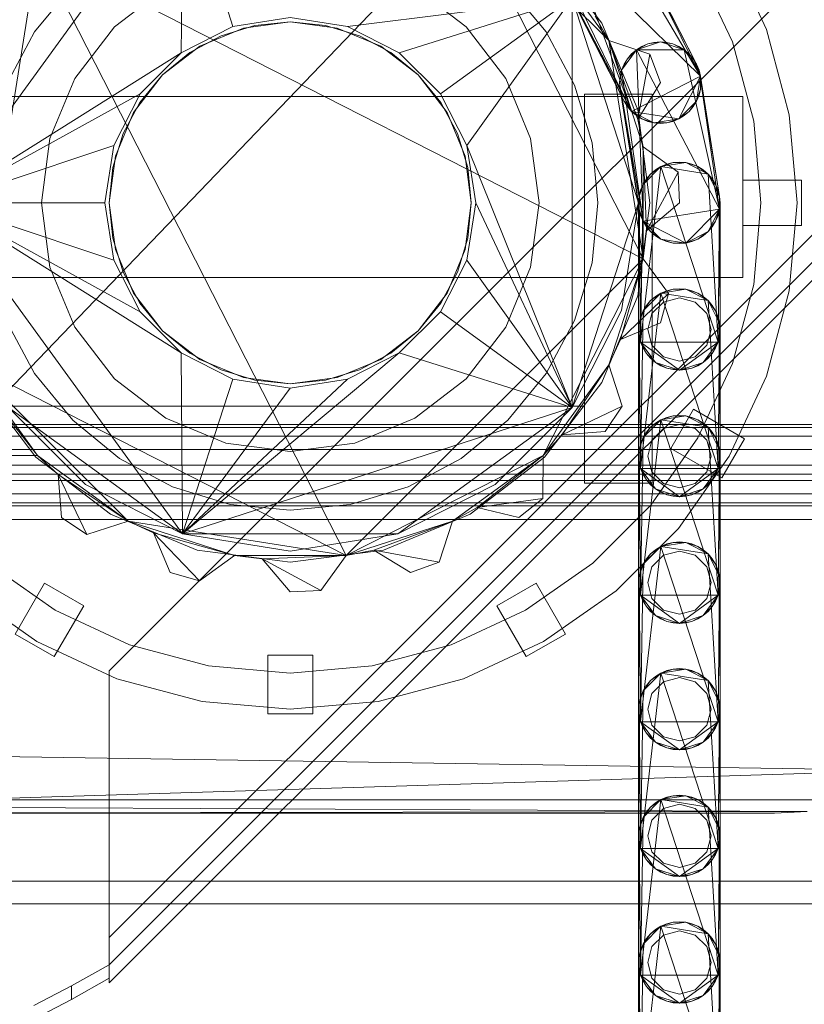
# Model space of a CAD drawing. Header units: millimetres. Extents: x -3490 to 61924, y -72580 to 6847.
# Tile 1029 of 1056: x 59951 to 60125, y 1469 to 1687. Entities that reach past the tile are written whole.
import ezdxf

# ---------------------------------------------------------------- set-up
doc = ezdxf.new("R2010")
doc.units = ezdxf.units.MM
doc.layers.add('lateral_secador', color=7, linetype='Continuous', lineweight=0)

msp = doc.modelspace()

# ---------------------------------------------------------------- linework, layer by layer
at = {"layer": 'lateral_secador'}
for p, q in [((59872.214, 1525.18), (60118.134, 1781.5)), ((59971.134, 1543), (60211.134, 1783)), ((60211.134, 1724), (59971.134, 1484)), ((59934.134, 1646.5), (59987.339, 1719.731)), ((59987.034, 1679.67), (59987.339, 1719.731)), ((59998.464, 1685.493), (59987.339, 1719.731)), ((60211.134, 1718), (59971.134, 1478)), ((60046.999, 1716.89), (60081.523, 1682.365)), ((60046.999, 1716.89), (60089.161, 1634.142)), ((60211.134, 1714), (59971.134, 1474)), ((60083.491, 1705.609), (60101.814, 1674.483)), ((59940.745, 1610.635), (59955.273, 1702.361)), ((59955.273, 1702.361), (60089.161, 1634.142)), ((60023.491, 1568.473), (59955.273, 1702.361)), ((60066.995, 1702.361), (60081.523, 1682.365)), ((60079.983, 1686.25), (60067.349, 1702.715)), ((60086.562, 1666.712), (60073.429, 1702.34)), ((60073.429, 1702.34), (60101.814, 1674.483)), ((60087.991, 1702.34), (60100.944, 1677.161)), ((60087.991, 1702.34), (60101.814, 1674.483)), ((60100.944, 1677.161), (60088.728, 1701.135)), ((60116.379, 1684.806), (60108.129, 1702.5)), ((60108.862, 1682.07), (60101.201, 1698.5)), ((60086.562, 1666.712), (60071.71, 1697.05)), ((59963.051, 1694.583), (59954.594, 1684.279)), ((59983.634, 1694.131), (59972.243, 1685.391)), ((60050.025, 1685.391), (60038.634, 1694.131)), ((60067.674, 1684.279), (60059.217, 1694.583)), ((60084.905, 1668.99), (60072.15, 1694.268)), ((60086.562, 1666.712), (60072.15, 1694.268)), ((60072.691, 1692.964), (60084.905, 1668.99)), ((60023.804, 1685.493), (60073.429, 1691.76)), ((60035.233, 1679.67), (60073.429, 1691.76)), ((60044.304, 1670.599), (60073.429, 1691.76)), ((60050.128, 1659.17), (60073.429, 1691.76)), ((60073.429, 1691.76), (60088.134, 1646.5)), ((60084.364, 1670.294), (60073.429, 1691.76)), ((60073.429, 1691.76), (60073.429, 1601.24)), ((60081.523, 1682.365), (60078.493, 1687.777)), ((59972.243, 1685.391), (59963.502, 1674)), ((59987.034, 1679.67), (59998.464, 1685.493)), ((60003.33, 1685.731), (59995.827, 1683.455)), ((59998.464, 1685.493), (60011.134, 1687.5)), ((60011.134, 1686.5), (60000.781, 1685.137)), ((60011.134, 1686.5), (60003.33, 1685.731)), ((60011.134, 1687.5), (60023.804, 1685.493)), ((60018.937, 1685.731), (60011.134, 1686.5)), ((60021.487, 1685.137), (60011.134, 1686.5)), ((60026.441, 1683.455), (60018.937, 1685.731)), ((60023.804, 1685.493), (60035.233, 1679.67)), ((60058.765, 1674), (60050.025, 1685.391)), ((60087.925, 1667.076), (60079.983, 1686.25)), ((59954.594, 1684.279), (59948.31, 1672.522)), ((59995.827, 1683.455), (59988.911, 1679.759)), ((60000.781, 1685.137), (59991.134, 1681.141)), ((60031.134, 1681.141), (60021.487, 1685.137)), ((60033.357, 1679.759), (60026.441, 1683.455)), ((60073.958, 1672.522), (60067.674, 1684.279)), ((60121.432, 1665.949), (60116.379, 1684.806)), ((59991.134, 1681.141), (59982.85, 1674.784)), ((60039.418, 1674.784), (60031.134, 1681.141)), ((60081.523, 1682.365), (60087.95, 1664.942)), ((60090.587, 1679.411), (60081.523, 1682.365)), ((60081.523, 1682.365), (60089.161, 1658.858)), ((60081.523, 1682.365), (60089.161, 1634.142)), ((60087.634, 1680.357), (60092.925, 1682.075)), ((60087.634, 1680.357), (60090.144, 1681.635)), ((60088.839, 1681.094), (60087.634, 1680.357)), ((60090.144, 1681.635), (60088.839, 1681.094)), ((60090.144, 1681.635), (60092.925, 1682.075)), ((60091.517, 1681.965), (60090.144, 1681.635)), ((60092.925, 1682.075), (60091.517, 1681.965)), ((60092.925, 1682.075), (60095.706, 1681.635)), ((60094.333, 1681.965), (60092.925, 1682.075)), ((60092.925, 1682.075), (60098.214, 1680.357)), ((60095.706, 1681.635), (60094.333, 1681.965)), ((60095.706, 1681.635), (60098.214, 1680.357)), ((60097.011, 1681.094), (60095.706, 1681.635)), ((60098.214, 1680.357), (60097.011, 1681.094)), ((60113.554, 1664.559), (60108.862, 1682.07)), ((59987.034, 1679.67), (59934.134, 1646.5)), ((59977.964, 1670.599), (59987.034, 1679.67)), ((59988.911, 1679.759), (59982.85, 1674.784)), ((60039.418, 1674.784), (60033.357, 1679.759)), ((60035.233, 1679.67), (60044.304, 1670.599)), ((60084.364, 1675.857), (60087.634, 1680.357)), ((60085.644, 1678.365), (60087.634, 1680.357)), ((60086.562, 1679.439), (60085.644, 1678.365)), ((60087.634, 1680.357), (60086.562, 1679.439)), ((60087.634, 1680.357), (60098.214, 1680.357)), ((60089.114, 1642.414), (60087.634, 1680.357)), ((60087.634, 1680.357), (60106.023, 1645.092)), ((60090.587, 1679.411), (60087.95, 1664.942)), ((60092.925, 1673.075), (60090.587, 1679.411)), ((60098.214, 1680.357), (60100.206, 1678.365)), ((60099.288, 1679.439), (60098.214, 1680.357)), ((60098.214, 1680.357), (60101.483, 1675.857)), ((60098.214, 1680.357), (60106.023, 1645.092)), ((60100.206, 1678.365), (60099.288, 1679.439)), ((60084.364, 1675.857), (60085.644, 1678.365)), ((60084.905, 1677.161), (60084.364, 1675.857)), ((60085.644, 1678.365), (60084.905, 1677.161)), ((60100.206, 1678.365), (60101.483, 1675.857)), ((60100.944, 1677.161), (60100.206, 1678.365)), ((60101.483, 1675.857), (60100.944, 1677.161)), ((60100.944, 1677.161), (60101.814, 1674.483)), ((59982.85, 1674.784), (59976.493, 1666.5)), ((59982.85, 1674.784), (59977.875, 1668.723)), ((60044.393, 1668.723), (60039.418, 1674.784)), ((60045.775, 1666.5), (60039.418, 1674.784)), ((60083.925, 1673.075), (60084.364, 1675.857)), ((60084.364, 1675.857), (60084.036, 1674.483)), ((60089.114, 1642.414), (60084.364, 1675.857)), ((60101.483, 1675.857), (60106.023, 1647.908)), ((60101.814, 1674.483), (60101.483, 1675.857)), ((60101.483, 1675.857), (60106.023, 1645.092)), ((59963.502, 1674), (59958.008, 1660.735)), ((60064.26, 1660.735), (60058.765, 1674)), ((60077.827, 1659.766), (60073.958, 1672.522)), ((60084.036, 1674.483), (60083.925, 1673.075)), ((60088.245, 1645.092), (60083.925, 1673.075)), ((60083.925, 1673.075), (60084.036, 1671.668)), ((60089.114, 1642.414), (60083.925, 1673.075)), ((60101.814, 1674.483), (60086.562, 1666.712)), ((60087.95, 1664.942), (60092.925, 1673.075)), ((60101.814, 1674.483), (60097.011, 1665.056)), ((60101.814, 1674.483), (60100.944, 1668.99)), ((60106.023, 1647.908), (60101.814, 1674.483)), ((60101.814, 1674.483), (60101.814, 1671.668)), ((60101.925, 1673.075), (60101.814, 1674.483)), ((60101.814, 1671.668), (60101.925, 1673.075)), ((59977.964, 1670.599), (59934.134, 1646.5)), ((59972.14, 1659.17), (59977.964, 1670.599)), ((60044.304, 1670.599), (60050.128, 1659.17)), ((60076.134, 1670.5), (60091.134, 1670.5)), ((60076.134, 1670.5), (60076.134, 1584.5)), ((60084.036, 1671.668), (60088.245, 1645.092)), ((60088.134, 1646.5), (60084.364, 1670.294)), ((60091.134, 1584.5), (60091.134, 1670.5)), ((60101.814, 1671.668), (60100.944, 1668.99)), ((60100.944, 1668.99), (60101.483, 1670.294)), ((60101.483, 1670.294), (60101.814, 1671.668)), ((40811.134, 1670), (60111.134, 1670)), ((59977.875, 1668.723), (59974.179, 1661.807)), ((60048.089, 1661.807), (60044.393, 1668.723)), ((60086.562, 1666.712), (60084.905, 1668.99)), ((60084.905, 1668.99), (60085.644, 1667.785)), ((60100.944, 1668.99), (60097.011, 1665.056)), ((60100.944, 1668.99), (60099.288, 1666.712)), ((60100.206, 1667.785), (60100.944, 1668.99)), ((60111.134, 1630), (60111.134, 1670)), ((59976.493, 1666.5), (59972.497, 1656.853)), ((60049.771, 1656.853), (60045.775, 1666.5)), ((60085.644, 1667.785), (60086.562, 1666.712)), ((60088.839, 1665.056), (60086.562, 1666.712)), ((60086.562, 1666.712), (60087.634, 1665.794)), ((60091.517, 1664.186), (60086.562, 1666.712)), ((60097.011, 1665.056), (60086.562, 1666.712)), ((60087.634, 1665.794), (60088.839, 1665.056)), ((60090.634, 1646.5), (60087.925, 1667.076)), ((60099.288, 1666.712), (60097.011, 1665.056)), ((60097.011, 1665.056), (60098.214, 1665.794)), ((60098.214, 1665.794), (60099.288, 1666.712)), ((60099.288, 1666.712), (60100.206, 1667.785)), ((60123.134, 1646.5), (60121.432, 1665.949)), ((60089.161, 1658.858), (60087.95, 1664.942)), ((60091.517, 1664.186), (60088.839, 1665.056)), ((60088.839, 1665.056), (60090.144, 1664.516)), ((60090.144, 1664.516), (60091.517, 1664.186)), ((60097.011, 1665.056), (60091.517, 1664.186)), ((60094.333, 1664.186), (60091.517, 1664.186)), ((60091.517, 1664.186), (60092.925, 1664.075)), ((60092.925, 1664.075), (60094.333, 1664.186)), ((60097.011, 1665.056), (60094.333, 1664.186)), ((60094.333, 1664.186), (60095.706, 1664.516)), ((60095.706, 1664.516), (60097.011, 1665.056)), ((60115.134, 1646.5), (60113.554, 1664.559)), ((59974.179, 1661.807), (59971.902, 1654.304)), ((60050.365, 1654.304), (60048.089, 1661.807)), ((59958.008, 1660.735), (59956.134, 1646.5)), ((60066.134, 1646.5), (60064.26, 1660.735)), ((60079.134, 1646.5), (60077.827, 1659.766)), ((59972.14, 1659.17), (59934.134, 1646.5)), ((59970.134, 1646.5), (59972.14, 1659.17)), ((60050.128, 1659.17), (60073.429, 1601.24)), ((60050.128, 1659.17), (60052.134, 1646.5)), ((60089.161, 1658.858), (60089.89, 1640.302)), ((60096.868, 1653.247), (60089.161, 1658.858)), ((60089.161, 1658.858), (60089.161, 1634.142)), ((59972.497, 1656.853), (59971.134, 1646.5)), ((60051.134, 1646.5), (60049.771, 1656.853)), ((60093.048, 1654.519), (60095.726, 1655.389)), ((60093.048, 1654.519), (60098.542, 1655.389)), ((60094.353, 1655.059), (60093.048, 1654.519)), ((60095.726, 1655.389), (60094.353, 1655.059)), ((60097.134, 1655.5), (60095.726, 1655.389)), ((60095.726, 1655.389), (60098.542, 1655.389)), ((60098.542, 1655.389), (60097.134, 1655.5)), ((60098.542, 1655.389), (60101.22, 1654.519)), ((60099.915, 1655.059), (60098.542, 1655.389)), ((60098.542, 1655.389), (60103.497, 1652.864)), ((60101.22, 1654.519), (60099.915, 1655.059)), ((59971.902, 1654.304), (59971.134, 1646.5)), ((60051.134, 1646.5), (60050.365, 1654.304)), ((60088.575, 1615.719), (60093.048, 1654.519)), ((60089.114, 1650.586), (60093.048, 1654.519)), ((60089.114, 1650.586), (60090.771, 1652.864)), ((60090.771, 1652.864), (60089.853, 1651.79)), ((60096.868, 1653.247), (60089.89, 1640.302)), ((60090.771, 1652.864), (60093.048, 1654.519)), ((60091.843, 1653.781), (60090.771, 1652.864)), ((60093.048, 1654.519), (60091.843, 1653.781)), ((60093.048, 1654.519), (60103.497, 1652.864)), ((60093.048, 1654.519), (60105.692, 1615.719)), ((60097.134, 1646.5), (60096.868, 1653.247)), ((60101.22, 1654.519), (60103.497, 1652.864)), ((60102.425, 1653.781), (60101.22, 1654.519)), ((60103.497, 1652.864), (60102.425, 1653.781)), ((60103.497, 1652.864), (60105.153, 1650.586)), ((60104.415, 1651.79), (60103.497, 1652.864)), ((60103.497, 1652.864), (60106.023, 1647.908)), ((60103.497, 1652.864), (60105.692, 1615.719)), ((60088.245, 1647.908), (60089.114, 1650.586)), ((60089.114, 1650.586), (60088.575, 1649.281)), ((60088.575, 1615.719), (60089.114, 1650.586)), ((60089.853, 1651.79), (60089.114, 1650.586)), ((60105.153, 1650.586), (60104.415, 1651.79)), ((60105.153, 1650.586), (60106.023, 1647.908)), ((60105.692, 1649.281), (60105.153, 1650.586)), ((60111.134, 1651.5), (60124.134, 1651.5)), ((60111.134, 1651.5), (60111.134, 1641.5)), ((60124.134, 1641.5), (60124.134, 1651.5)), ((60088.575, 1649.281), (60088.245, 1647.908)), ((60106.023, 1647.908), (60105.692, 1649.281)), ((59934.134, 1646.5), (59970.134, 1646.5)), ((59934.134, 1646.5), (59972.14, 1633.83)), ((59934.134, 1646.5), (59977.964, 1622.401)), ((59987.339, 1573.269), (59934.134, 1646.5)), ((59934.134, 1646.5), (59987.034, 1613.33)), ((59956.134, 1646.5), (59958.008, 1632.265)), ((59972.14, 1633.83), (59970.134, 1646.5)), ((59971.134, 1646.5), (59971.902, 1638.696)), ((59971.134, 1646.5), (59972.497, 1636.147)), ((60049.771, 1636.147), (60051.134, 1646.5)), ((60052.134, 1646.5), (60050.128, 1633.83)), ((60050.365, 1638.696), (60051.134, 1646.5)), ((60073.429, 1601.24), (60052.134, 1646.5)), ((60064.26, 1632.265), (60066.134, 1646.5)), ((60088.134, 1646.5), (60073.429, 1601.24)), ((60077.827, 1633.234), (60079.134, 1646.5)), ((60084.364, 1622.706), (60088.134, 1646.5)), ((60087.925, 1625.924), (60090.634, 1646.5)), ((60088.134, 1618.5), (60088.245, 1647.908)), ((60088.245, 1647.908), (60088.134, 1646.5)), ((60088.134, 1646.5), (60088.134, 1618.5)), ((60088.575, 1615.719), (60088.245, 1647.908)), ((60089.89, 1640.302), (60097.134, 1646.5)), ((60106.023, 1647.908), (60105.692, 1615.719)), ((60106.023, 1647.908), (60106.134, 1618.5)), ((60106.134, 1646.5), (60106.023, 1647.908)), ((60106.023, 1647.908), (60106.023, 1645.092)), ((60106.023, 1645.092), (60106.134, 1646.5)), ((60106.134, 1618.5), (60106.134, 1646.5)), ((60113.554, 1628.441), (60115.134, 1646.5)), ((60121.432, 1627.051), (60123.134, 1646.5)), ((60089.114, 1642.414), (60088.245, 1645.092)), ((60088.245, 1645.092), (60088.575, 1643.719)), ((60106.023, 1645.092), (60089.114, 1642.414)), ((60106.023, 1645.092), (60098.542, 1637.611)), ((60106.023, 1645.092), (60103.497, 1640.136)), ((60106.023, 1645.092), (60105.153, 1642.414)), ((60105.692, 1643.719), (60106.023, 1645.092)), ((60088.575, 1643.719), (60089.114, 1642.414)), ((60090.771, 1640.136), (60089.114, 1642.414)), ((60089.114, 1642.414), (60089.853, 1641.21)), ((60093.048, 1638.481), (60089.114, 1642.414)), ((60098.542, 1637.611), (60089.114, 1642.414)), ((60105.153, 1642.414), (60103.497, 1640.136)), ((60104.415, 1641.21), (60105.153, 1642.414)), ((60105.153, 1642.414), (60105.692, 1643.719)), ((60089.161, 1634.142), (60089.89, 1640.302)), ((60089.853, 1641.21), (60090.771, 1640.136)), ((60093.048, 1638.481), (60090.771, 1640.136)), ((60090.771, 1640.136), (60091.843, 1639.219)), ((60103.497, 1640.136), (60098.542, 1637.611)), ((60103.497, 1640.136), (60101.22, 1638.481)), ((60102.425, 1639.219), (60103.497, 1640.136)), ((60103.497, 1640.136), (60104.415, 1641.21)), ((60111.134, 1641.5), (60124.134, 1641.5)), ((59971.902, 1638.696), (59974.179, 1631.193)), ((60048.089, 1631.193), (60050.365, 1638.696)), ((60091.843, 1639.219), (60093.048, 1638.481)), ((60095.726, 1637.611), (60093.048, 1638.481)), ((60093.048, 1638.481), (60094.353, 1637.941)), ((60098.542, 1637.611), (60093.048, 1638.481)), ((60094.353, 1637.941), (60095.726, 1637.611)), ((60098.542, 1637.611), (60095.726, 1637.611)), ((60095.726, 1637.611), (60097.134, 1637.5)), ((60097.134, 1637.5), (60098.542, 1637.611)), ((60101.22, 1638.481), (60098.542, 1637.611)), ((60098.542, 1637.611), (60099.915, 1637.941)), ((60099.915, 1637.941), (60101.22, 1638.481)), ((60101.22, 1638.481), (60102.425, 1639.219)), ((59972.497, 1636.147), (59976.493, 1626.5)), ((60045.775, 1626.5), (60049.771, 1636.147)), ((59977.964, 1622.401), (59972.14, 1633.83)), ((60089.161, 1634.142), (60023.491, 1568.473)), ((60050.128, 1633.83), (60044.304, 1622.401)), ((60073.429, 1601.24), (60050.128, 1633.83)), ((60089.161, 1634.142), (60066.995, 1590.639)), ((60073.958, 1620.478), (60077.827, 1633.234)), ((60089.161, 1634.142), (60081.523, 1610.635)), ((60089.161, 1634.142), (60084.12, 1616.268)), ((60094.757, 1626.424), (60089.161, 1634.142)), ((59958.008, 1632.265), (59963.502, 1619)), ((59974.179, 1631.193), (59977.875, 1624.277)), ((60044.393, 1624.277), (60048.089, 1631.193)), ((60058.765, 1619), (60064.26, 1632.265)), ((40811.134, 1630), (60111.134, 1630)), ((60093.048, 1626.519), (60095.726, 1627.389)), ((60093.048, 1626.519), (60098.542, 1627.389)), ((60094.353, 1627.059), (60093.048, 1626.519)), ((60095.726, 1627.389), (60094.353, 1627.059)), ((60097.134, 1627.5), (60095.726, 1627.389)), ((60095.726, 1627.389), (60098.542, 1627.389)), ((60098.542, 1627.389), (60097.134, 1627.5)), ((60098.542, 1627.389), (60101.22, 1626.519)), ((60099.915, 1627.059), (60098.542, 1627.389)), ((60098.542, 1627.389), (60103.497, 1624.864)), ((60101.22, 1626.519), (60099.915, 1627.059)), ((60108.862, 1610.93), (60113.554, 1628.441)), ((60116.379, 1608.194), (60121.432, 1627.051)), ((59976.493, 1626.5), (59982.85, 1618.216)), ((60039.418, 1618.216), (60045.775, 1626.5)), ((60079.983, 1606.75), (60087.925, 1625.924)), ((60094.757, 1626.424), (60084.12, 1616.268)), ((60088.575, 1587.719), (60093.048, 1626.519)), ((60089.114, 1622.586), (60093.048, 1626.519)), ((60089.114, 1622.586), (60090.771, 1624.864)), ((60090.771, 1624.864), (60089.853, 1623.79)), ((60090.771, 1624.864), (60093.048, 1626.519)), ((60091.843, 1625.781), (60090.771, 1624.864)), ((60093.634, 1624.562), (60091.072, 1622)), ((60093.048, 1626.519), (60091.843, 1625.781)), ((60092.925, 1619.925), (60094.757, 1626.424)), ((60093.048, 1626.519), (60103.497, 1624.864)), ((60093.048, 1626.519), (60105.692, 1587.719)), ((60097.134, 1625.5), (60093.634, 1624.562)), ((60100.634, 1624.562), (60097.134, 1625.5)), ((60103.196, 1622), (60100.634, 1624.562)), ((60101.22, 1626.519), (60103.497, 1624.864)), ((60102.425, 1625.781), (60101.22, 1626.519)), ((60103.497, 1624.864), (60102.425, 1625.781)), ((60103.497, 1624.864), (60105.153, 1622.586)), ((60104.415, 1623.79), (60103.497, 1624.864)), ((60103.497, 1624.864), (60106.023, 1619.908)), ((60103.497, 1624.864), (60105.692, 1587.719)), ((59977.875, 1624.277), (59982.85, 1618.216)), ((59987.034, 1613.33), (59977.964, 1622.401)), ((60044.304, 1622.401), (60035.233, 1613.33)), ((60039.418, 1618.216), (60044.393, 1624.277)), ((60073.429, 1601.24), (60044.304, 1622.401)), ((60073.429, 1601.24), (60084.364, 1622.706)), ((60088.245, 1619.908), (60089.114, 1622.586)), ((60089.114, 1622.586), (60088.575, 1621.281)), ((60088.575, 1587.719), (60089.114, 1622.586)), ((60089.853, 1623.79), (60089.114, 1622.586)), ((60105.153, 1622.586), (60104.415, 1623.79)), ((60105.153, 1622.586), (60106.023, 1619.908)), ((60105.692, 1621.281), (60105.153, 1622.586)), ((59948.31, 1620.478), (59954.594, 1608.721)), ((60067.674, 1608.721), (60073.958, 1620.478)), ((60088.575, 1621.281), (60088.245, 1619.908)), ((60091.072, 1622), (60090.134, 1618.5)), ((60104.134, 1618.5), (60103.196, 1622)), ((60106.023, 1619.908), (60105.692, 1621.281)), ((59963.502, 1619), (59972.243, 1607.609)), ((59982.85, 1618.216), (59988.911, 1613.241)), ((59982.85, 1618.216), (59991.134, 1611.859)), ((60031.134, 1611.859), (60039.418, 1618.216)), ((60033.357, 1613.241), (60039.418, 1618.216)), ((60050.025, 1607.609), (60058.765, 1619)), ((60084.12, 1616.268), (60092.925, 1619.925)), ((60088.134, 1590.5), (60088.245, 1619.908)), ((60088.245, 1619.908), (60088.134, 1618.5)), ((60088.134, 1618.5), (60088.134, 1590.5)), ((60088.575, 1615.719), (60088.134, 1618.5)), ((60088.134, 1618.5), (60088.245, 1617.092)), ((60088.575, 1587.719), (60088.245, 1619.908)), ((60090.134, 1618.5), (60091.072, 1615)), ((60103.196, 1615), (60104.134, 1618.5)), ((60106.023, 1619.908), (60105.692, 1587.719)), ((60106.134, 1618.5), (60105.692, 1615.719)), ((60106.023, 1619.908), (60106.134, 1590.5)), ((60106.134, 1618.5), (60106.023, 1619.908)), ((60106.023, 1617.092), (60106.134, 1618.5)), ((60106.134, 1590.5), (60106.134, 1618.5)), ((60081.523, 1610.635), (60084.12, 1616.268)), ((60088.245, 1617.092), (60088.575, 1615.719)), ((60089.853, 1613.21), (60088.575, 1615.719)), ((60088.575, 1615.719), (60089.114, 1614.414)), ((60091.843, 1611.219), (60088.575, 1615.719)), ((60097.134, 1609.5), (60088.575, 1615.719)), ((60105.692, 1615.719), (60088.575, 1615.719)), ((60105.692, 1615.719), (60097.134, 1609.5)), ((60105.692, 1615.719), (60102.425, 1611.219)), ((60105.692, 1615.719), (60104.415, 1613.21)), ((60105.153, 1614.414), (60105.692, 1615.719)), ((60105.692, 1615.719), (60106.023, 1617.092)), ((60089.114, 1614.414), (60089.853, 1613.21)), ((60091.072, 1615), (60093.634, 1612.438)), ((60100.634, 1612.438), (60103.196, 1615)), ((60104.415, 1613.21), (60105.153, 1614.414)), ((59987.339, 1573.269), (59987.034, 1613.33)), ((59998.464, 1607.507), (59987.034, 1613.33)), ((59987.339, 1573.269), (60035.233, 1613.33)), ((59988.911, 1613.241), (59995.827, 1609.545)), ((59991.134, 1611.859), (60000.781, 1607.863)), ((60021.487, 1607.863), (60031.134, 1611.859)), ((60035.233, 1613.33), (60023.804, 1607.507)), ((60026.441, 1609.545), (60033.357, 1613.241)), ((60073.429, 1601.24), (60035.233, 1613.33)), ((60091.843, 1611.219), (60089.853, 1613.21)), ((60089.853, 1613.21), (60090.771, 1612.136)), ((60090.771, 1612.136), (60091.843, 1611.219)), ((60093.634, 1612.438), (60097.134, 1611.5)), ((60097.134, 1611.5), (60100.634, 1612.438)), ((60104.415, 1613.21), (60102.425, 1611.219)), ((60102.425, 1611.219), (60103.497, 1612.136)), ((60103.497, 1612.136), (60104.415, 1613.21)), ((59955.273, 1590.639), (59940.745, 1610.635)), ((59975.269, 1576.11), (59940.745, 1610.635)), ((60023.491, 1568.473), (59940.745, 1610.635)), ((59995.827, 1609.545), (60003.33, 1607.269)), ((60018.937, 1607.269), (60026.441, 1609.545)), ((60081.523, 1610.635), (60066.995, 1590.639)), ((60081.523, 1610.635), (60071.206, 1595.194)), ((60084.46, 1601.565), (60081.523, 1610.635)), ((60094.353, 1609.941), (60091.843, 1611.219)), ((60091.843, 1611.219), (60093.048, 1610.481)), ((60097.134, 1609.5), (60091.843, 1611.219)), ((60093.048, 1610.481), (60094.353, 1609.941)), ((60097.134, 1609.5), (60094.353, 1609.941)), ((60094.353, 1609.941), (60095.726, 1609.611)), ((60095.726, 1609.611), (60097.134, 1609.5)), ((60102.425, 1611.219), (60097.134, 1609.5)), ((60099.915, 1609.941), (60097.134, 1609.5)), ((60097.134, 1609.5), (60098.542, 1609.611)), ((60098.542, 1609.611), (60099.915, 1609.941)), ((60102.425, 1611.219), (60099.915, 1609.941)), ((60099.915, 1609.941), (60101.22, 1610.481)), ((60101.201, 1594.5), (60108.862, 1610.93)), ((60101.22, 1610.481), (60102.425, 1611.219)), ((59954.594, 1608.721), (59963.051, 1598.417)), ((59972.243, 1607.609), (59983.634, 1598.869)), ((59987.339, 1573.269), (59998.464, 1607.507)), ((59987.339, 1573.269), (60023.804, 1607.507)), ((60011.134, 1605.5), (59998.464, 1607.507)), ((60000.781, 1607.863), (60011.134, 1606.5)), ((60003.33, 1607.269), (60011.134, 1606.5)), ((60011.134, 1606.5), (60021.487, 1607.863)), ((60023.804, 1607.507), (60011.134, 1605.5)), ((60011.134, 1606.5), (60018.937, 1607.269)), ((60038.634, 1598.869), (60050.025, 1607.609)), ((60059.217, 1598.417), (60067.674, 1608.721)), ((60108.129, 1590.5), (60116.379, 1608.194)), ((59942.285, 1606.75), (59954.919, 1590.285)), ((59955.273, 1590.639), (59943.775, 1605.223)), ((59987.339, 1573.269), (60011.134, 1605.5)), ((60067.349, 1590.285), (60079.983, 1606.75)), ((59946.134, 1601.5), (60076.134, 1601.5)), ((59987.339, 1573.269), (59948.839, 1601.24)), ((59948.839, 1601.24), (59965.874, 1584.206)), ((60073.429, 1601.24), (59987.339, 1573.269)), ((60073.429, 1601.24), (60034.929, 1573.269)), ((60056.394, 1584.206), (60073.429, 1601.24)), ((60084.46, 1601.565), (60071.206, 1595.194)), ((60076.134, 1586.5), (60076.134, 1601.5)), ((60080.71, 1595.95), (60084.46, 1601.565)), ((60100.236, 1600.83), (60095.236, 1592.17)), ((60100.236, 1600.83), (60111.495, 1594.33)), ((59963.051, 1598.417), (59973.355, 1589.96)), ((59983.634, 1598.869), (59996.899, 1593.374)), ((60025.369, 1593.374), (60038.634, 1598.869)), ((60048.913, 1589.96), (60059.217, 1598.417)), ((60088.575, 1559.719), (60093.048, 1598.519)), ((60089.114, 1594.586), (60093.048, 1598.519)), ((60090.771, 1596.864), (60093.048, 1598.519)), ((60093.048, 1598.519), (60091.843, 1597.781)), ((60093.048, 1598.519), (60095.726, 1599.389)), ((60093.048, 1598.519), (60098.542, 1599.389)), ((60094.353, 1599.059), (60093.048, 1598.519)), ((60093.048, 1598.519), (60103.497, 1596.864)), ((60093.048, 1598.519), (60105.692, 1559.719)), ((60095.726, 1599.389), (60094.353, 1599.059)), ((60097.134, 1599.5), (60095.726, 1599.389)), ((60095.726, 1599.389), (60098.542, 1599.389)), ((60098.542, 1599.389), (60097.134, 1599.5)), ((60098.542, 1599.389), (60101.22, 1598.519)), ((60099.915, 1599.059), (60098.542, 1599.389)), ((60098.542, 1599.389), (60103.497, 1596.864)), ((60101.22, 1598.519), (60099.915, 1599.059)), ((60101.22, 1598.519), (60103.497, 1596.864)), ((60102.425, 1597.781), (60101.22, 1598.519)), ((59881.134, 1597.5), (60131.134, 1597.5)), ((59881.134, 1596.815), (60131.134, 1596.815)), ((60089.114, 1594.586), (60090.771, 1596.864)), ((60090.771, 1596.864), (60089.853, 1595.79)), ((60091.843, 1597.781), (60090.771, 1596.864)), ((60093.634, 1596.562), (60091.072, 1594)), ((60097.134, 1597.5), (60093.634, 1596.562)), ((60100.634, 1596.562), (60097.134, 1597.5)), ((60103.196, 1594), (60100.634, 1596.562)), ((60103.497, 1596.864), (60102.425, 1597.781)), ((60103.497, 1596.864), (60105.153, 1594.586)), ((60104.415, 1595.79), (60103.497, 1596.864)), ((60103.497, 1596.864), (60106.023, 1591.908)), ((60103.497, 1596.864), (60105.692, 1559.719)), ((59881.134, 1594.864), (60131.134, 1594.864)), ((60066.995, 1590.639), (60071.206, 1595.194)), ((60071.206, 1595.194), (60080.71, 1595.95)), ((60088.245, 1591.908), (60089.114, 1594.586)), ((60089.114, 1594.586), (60088.575, 1593.281)), ((60088.575, 1559.719), (60089.114, 1594.586)), ((60089.853, 1595.79), (60089.114, 1594.586)), ((60091.072, 1594), (60090.134, 1590.5)), ((60090.802, 1579.65), (60101.201, 1594.5)), ((60104.134, 1590.5), (60103.196, 1594)), ((60105.153, 1594.586), (60104.415, 1595.79)), ((60105.153, 1594.586), (60106.023, 1591.908)), ((60105.692, 1593.281), (60105.153, 1594.586)), ((60106.495, 1585.67), (60111.495, 1594.33)), ((59881.134, 1591.944), (60131.134, 1591.944)), ((59996.899, 1593.374), (60011.134, 1591.5)), ((60011.134, 1591.5), (60025.369, 1593.374)), ((60088.134, 1562.5), (60088.245, 1591.908)), ((60088.245, 1591.908), (60088.134, 1590.5)), ((60088.575, 1593.281), (60088.245, 1591.908)), ((60088.575, 1559.719), (60088.245, 1591.908)), ((60095.236, 1592.17), (60106.495, 1585.67)), ((60106.023, 1591.908), (60105.692, 1593.281)), ((60106.023, 1591.908), (60105.692, 1559.719)), ((60106.023, 1591.908), (60106.134, 1562.5)), ((60106.134, 1590.5), (60106.023, 1591.908)), ((59945.739, 1590.647), (59955.273, 1590.639)), ((59954.919, 1590.285), (59971.384, 1577.651)), ((59975.269, 1576.11), (59955.273, 1590.639)), ((59955.273, 1590.639), (59959.827, 1586.428)), ((59973.355, 1589.96), (59985.111, 1583.676)), ((60066.995, 1590.639), (60023.491, 1568.473)), ((60037.156, 1583.676), (60048.913, 1589.96)), ((60066.995, 1590.639), (60046.999, 1576.11)), ((60050.884, 1577.651), (60067.349, 1590.285)), ((60066.995, 1590.639), (60052.411, 1579.141)), ((60066.985, 1581.105), (60066.995, 1590.639)), ((60088.134, 1590.5), (60088.134, 1562.5)), ((60088.575, 1587.719), (60088.134, 1590.5)), ((60088.134, 1590.5), (60088.245, 1589.092)), ((60090.134, 1590.5), (60091.072, 1587)), ((60096.931, 1574.508), (60108.129, 1590.5)), ((60103.196, 1587), (60104.134, 1590.5)), ((60106.134, 1590.5), (60105.692, 1587.719)), ((60106.023, 1589.092), (60106.134, 1590.5)), ((60106.134, 1562.5), (60106.134, 1590.5)), ((60131.134, 1588.5), (59881.134, 1588.5)), ((60088.245, 1589.092), (60088.575, 1587.719)), ((60089.853, 1585.21), (60088.575, 1587.719)), ((60088.575, 1587.719), (60089.114, 1586.414)), ((60091.843, 1583.219), (60088.575, 1587.719)), ((60097.134, 1581.5), (60088.575, 1587.719)), ((60105.692, 1587.719), (60088.575, 1587.719)), ((60105.692, 1587.719), (60097.134, 1581.5)), ((60105.692, 1587.719), (60102.425, 1583.219)), ((60105.692, 1587.719), (60104.415, 1585.21)), ((60105.153, 1586.414), (60105.692, 1587.719)), ((60105.692, 1587.719), (60106.023, 1589.092)), ((59901.134, 1586.5), (60131.134, 1586.5)), ((59946.134, 1586.5), (60076.134, 1586.5)), ((59966.198, 1573.173), (59959.827, 1586.428)), ((59959.827, 1586.428), (59960.585, 1576.925)), ((59975.269, 1576.11), (59959.827, 1586.428)), ((60089.114, 1586.414), (60089.853, 1585.21)), ((60091.072, 1587), (60093.634, 1584.438)), ((60100.634, 1584.438), (60103.196, 1587)), ((60104.415, 1585.21), (60105.153, 1586.414)), ((59881.134, 1585.056), (60131.134, 1585.056)), ((59965.874, 1584.206), (59987.339, 1573.269)), ((59985.111, 1583.676), (59997.868, 1579.807)), ((60024.4, 1579.807), (60037.156, 1583.676)), ((60034.929, 1573.269), (60056.394, 1584.206)), ((60076.134, 1584.5), (60091.134, 1584.5)), ((60091.843, 1583.219), (60089.853, 1585.21)), ((60089.853, 1585.21), (60090.771, 1584.136)), ((60090.771, 1584.136), (60091.843, 1583.219)), ((60094.353, 1581.941), (60091.843, 1583.219)), ((60091.843, 1583.219), (60093.048, 1582.481)), ((60097.134, 1581.5), (60091.843, 1583.219)), ((60093.634, 1584.438), (60097.134, 1583.5)), ((60097.134, 1583.5), (60100.634, 1584.438)), ((60102.425, 1583.219), (60097.134, 1581.5)), ((60102.425, 1583.219), (60099.915, 1581.941)), ((60101.22, 1582.481), (60102.425, 1583.219)), ((60104.415, 1585.21), (60102.425, 1583.219)), ((60102.425, 1583.219), (60103.497, 1584.136)), ((60103.497, 1584.136), (60104.415, 1585.21)), ((59881.134, 1582.136), (60131.134, 1582.136)), ((60066.985, 1581.105), (60052.411, 1579.141)), ((60061.683, 1576.925), (60066.985, 1581.105)), ((60093.048, 1582.481), (60094.353, 1581.941)), ((60097.134, 1581.5), (60094.353, 1581.941)), ((60094.353, 1581.941), (60095.726, 1581.611)), ((60095.726, 1581.611), (60097.134, 1581.5)), ((60099.915, 1581.941), (60097.134, 1581.5)), ((60097.134, 1581.5), (60098.542, 1581.611)), ((60098.542, 1581.611), (60099.915, 1581.941)), ((60099.915, 1581.941), (60101.22, 1582.481)), ((59881.134, 1580.185), (60131.134, 1580.185)), ((59881.134, 1579.5), (60131.134, 1579.5)), ((59997.868, 1579.807), (60011.134, 1578.5)), ((60011.134, 1578.5), (60024.4, 1579.807)), ((60046.999, 1576.11), (60052.411, 1579.141)), ((60052.411, 1579.141), (60061.683, 1576.925)), ((60077.984, 1566.831), (60090.802, 1579.65)), ((59960.585, 1576.925), (59966.198, 1573.173)), ((59971.384, 1577.651), (59990.558, 1569.709)), ((60031.71, 1569.709), (60050.884, 1577.651)), ((59901.134, 1576.5), (60131.134, 1576.5)), ((59966.198, 1573.173), (59975.269, 1576.11)), ((59998.776, 1568.473), (59975.269, 1576.11)), ((59975.269, 1576.11), (59980.901, 1573.514)), ((60023.491, 1568.473), (59975.269, 1576.11)), ((60046.999, 1576.11), (60023.491, 1568.473)), ((60046.999, 1576.11), (60029.575, 1569.683)), ((60044.044, 1567.046), (60046.999, 1576.11)), ((60083.126, 1560.703), (60096.931, 1574.508)), ((59991.058, 1562.876), (59980.901, 1573.514)), ((59980.901, 1573.514), (59984.558, 1564.709)), ((59998.776, 1568.473), (59980.901, 1573.514)), ((60034.929, 1573.269), (59987.339, 1573.269)), ((59987.339, 1573.269), (60011.134, 1569.5)), ((60011.134, 1569.5), (60034.929, 1573.269)), ((60088.575, 1531.719), (60093.048, 1570.519)), ((60089.114, 1566.586), (60093.048, 1570.519)), ((60090.771, 1568.864), (60093.048, 1570.519)), ((60093.048, 1570.519), (60091.843, 1569.781)), ((60093.048, 1570.519), (60095.726, 1571.389)), ((60093.048, 1570.519), (60098.542, 1571.389)), ((60094.353, 1571.059), (60093.048, 1570.519)), ((60093.048, 1570.519), (60103.497, 1568.864)), ((60093.048, 1570.519), (60105.692, 1531.719)), ((60095.726, 1571.389), (60094.353, 1571.059)), ((60097.134, 1571.5), (60095.726, 1571.389)), ((60095.726, 1571.389), (60098.542, 1571.389)), ((60098.542, 1571.389), (60097.134, 1571.5)), ((60098.542, 1571.389), (60101.22, 1570.519)), ((60099.915, 1571.059), (60098.542, 1571.389)), ((60098.542, 1571.389), (60103.497, 1568.864)), ((60101.22, 1570.519), (60099.915, 1571.059)), ((60101.22, 1570.519), (60103.497, 1568.864)), ((60102.425, 1569.781), (60101.22, 1570.519)), ((59990.558, 1569.709), (60011.134, 1567)), ((59991.058, 1562.876), (59998.776, 1568.473)), ((60023.491, 1568.473), (59998.776, 1568.473)), ((59998.776, 1568.473), (60004.935, 1567.744)), ((60023.491, 1568.473), (60004.935, 1567.744)), ((60011.134, 1567), (60031.71, 1569.709)), ((60017.882, 1560.765), (60023.491, 1568.473)), ((60023.491, 1568.473), (60029.575, 1569.683)), ((60044.044, 1567.046), (60029.575, 1569.683)), ((60029.575, 1569.683), (60037.71, 1564.709)), ((60089.114, 1566.586), (60090.771, 1568.864)), ((60090.771, 1568.864), (60089.853, 1567.79)), ((60091.843, 1569.781), (60090.771, 1568.864)), ((60093.634, 1568.562), (60091.072, 1566)), ((60097.134, 1569.5), (60093.634, 1568.562)), ((60100.634, 1568.562), (60097.134, 1569.5)), ((60103.196, 1566), (60100.634, 1568.562)), ((60103.497, 1568.864), (60102.425, 1569.781)), ((60103.497, 1568.864), (60105.153, 1566.586)), ((60104.415, 1567.79), (60103.497, 1568.864)), ((60103.497, 1568.864), (60106.023, 1563.908)), ((60103.497, 1568.864), (60105.692, 1531.719)), ((59944.284, 1566.831), (59959.134, 1556.433)), ((60017.882, 1560.765), (60004.935, 1567.744)), ((60004.935, 1567.744), (60011.134, 1560.5)), ((60037.71, 1564.709), (60044.044, 1567.046)), ((60063.134, 1556.433), (60077.984, 1566.831)), ((60088.245, 1563.908), (60089.114, 1566.586)), ((60089.114, 1566.586), (60088.575, 1565.281)), ((60088.575, 1531.719), (60089.114, 1566.586)), ((60089.853, 1567.79), (60089.114, 1566.586)), ((60091.072, 1566), (60090.134, 1562.5)), ((60104.134, 1562.5), (60103.196, 1566)), ((60105.153, 1566.586), (60104.415, 1567.79)), ((60105.153, 1566.586), (60106.023, 1563.908)), ((60105.692, 1565.281), (60105.153, 1566.586)), ((59984.558, 1564.709), (59991.058, 1562.876)), ((60088.134, 1534.5), (60088.245, 1563.908)), ((60088.245, 1563.908), (60088.134, 1562.5)), ((60088.575, 1565.281), (60088.245, 1563.908)), ((60088.575, 1531.719), (60088.245, 1563.908)), ((60106.023, 1563.908), (60105.692, 1565.281)), ((60106.023, 1563.908), (60105.692, 1531.719)), ((60106.023, 1563.908), (60106.134, 1534.5)), ((60106.134, 1562.5), (60106.023, 1563.908)), ((59956.804, 1562.397), (59950.304, 1551.139)), ((59965.464, 1557.397), (59956.804, 1562.397)), ((60065.464, 1562.397), (60056.804, 1557.397)), ((60065.464, 1562.397), (60071.964, 1551.139)), ((60088.134, 1562.5), (60088.134, 1534.5)), ((60088.575, 1559.719), (60088.134, 1562.5)), ((60088.134, 1562.5), (60088.245, 1561.092)), ((60090.134, 1562.5), (60091.072, 1559)), ((60103.196, 1559), (60104.134, 1562.5)), ((60106.134, 1562.5), (60105.692, 1559.719)), ((60106.023, 1561.092), (60106.134, 1562.5)), ((60106.134, 1534.5), (60106.134, 1562.5)), ((59939.142, 1560.703), (59955.134, 1549.505)), ((60011.134, 1560.5), (60017.882, 1560.765)), ((60067.134, 1549.505), (60083.126, 1560.703)), ((60088.245, 1561.092), (60088.575, 1559.719)), ((60089.853, 1557.21), (60088.575, 1559.719)), ((60088.575, 1559.719), (60089.114, 1558.414)), ((60091.843, 1555.219), (60088.575, 1559.719)), ((60097.134, 1553.5), (60088.575, 1559.719)), ((60105.692, 1559.719), (60088.575, 1559.719)), ((60105.692, 1559.719), (60097.134, 1553.5)), ((60105.692, 1559.719), (60102.425, 1555.219)), ((60105.692, 1559.719), (60104.415, 1557.21)), ((60105.153, 1558.414), (60105.692, 1559.719)), ((60105.692, 1559.719), (60106.023, 1561.092)), ((59965.464, 1557.397), (59958.964, 1546.139)), ((60056.804, 1557.397), (60063.304, 1546.139)), ((60089.114, 1558.414), (60089.853, 1557.21)), ((60091.843, 1555.219), (60089.853, 1557.21)), ((60089.853, 1557.21), (60090.771, 1556.136)), ((60091.072, 1559), (60093.634, 1556.438)), ((60100.634, 1556.438), (60103.196, 1559)), ((60104.415, 1557.21), (60102.425, 1555.219)), ((60103.497, 1556.136), (60104.415, 1557.21)), ((60104.415, 1557.21), (60105.153, 1558.414)), ((59959.134, 1556.433), (59975.564, 1548.772)), ((60046.704, 1548.772), (60063.134, 1556.433)), ((60090.771, 1556.136), (60091.843, 1555.219)), ((60094.353, 1553.941), (60091.843, 1555.219)), ((60091.843, 1555.219), (60093.048, 1554.481)), ((60097.134, 1553.5), (60091.843, 1555.219)), ((60093.634, 1556.438), (60097.134, 1555.5)), ((60097.134, 1555.5), (60100.634, 1556.438)), ((60102.425, 1555.219), (60097.134, 1553.5)), ((60102.425, 1555.219), (60099.915, 1553.941)), ((60101.22, 1554.481), (60102.425, 1555.219)), ((60102.425, 1555.219), (60103.497, 1556.136)), ((60093.048, 1554.481), (60094.353, 1553.941)), ((60097.134, 1553.5), (60094.353, 1553.941)), ((60094.353, 1553.941), (60095.726, 1553.611)), ((60095.726, 1553.611), (60097.134, 1553.5)), ((60099.915, 1553.941), (60097.134, 1553.5)), ((60097.134, 1553.5), (60098.542, 1553.611)), ((60098.542, 1553.611), (60099.915, 1553.941)), ((60099.915, 1553.941), (60101.22, 1554.481)), ((59950.304, 1551.139), (59958.964, 1546.139)), ((60063.304, 1546.139), (60071.964, 1551.139)), ((59955.134, 1549.505), (59972.828, 1541.254)), ((59975.564, 1548.772), (59993.074, 1544.08)), ((60029.193, 1544.08), (60046.704, 1548.772)), ((60049.44, 1541.254), (60067.134, 1549.505)), ((60006.134, 1546.5), (60006.134, 1533.5)), ((60016.134, 1546.5), (60006.134, 1546.5)), ((60016.134, 1546.5), (60016.134, 1533.5)), ((59993.074, 1544.08), (60011.134, 1542.5)), ((60011.134, 1542.5), (60029.193, 1544.08)), ((59971.134, 1474), (59971.134, 1543)), ((60088.575, 1503.719), (60093.048, 1542.519)), ((60089.114, 1538.586), (60093.048, 1542.519)), ((60090.771, 1540.864), (60093.048, 1542.519)), ((60091.843, 1541.781), (60090.771, 1540.864)), ((60093.048, 1542.519), (60091.843, 1541.781)), ((60093.048, 1542.519), (60095.726, 1543.389)), ((60093.048, 1542.519), (60098.542, 1543.389)), ((60094.353, 1543.059), (60093.048, 1542.519)), ((60093.048, 1542.519), (60103.497, 1540.864)), ((60093.048, 1542.519), (60105.692, 1503.719)), ((60095.726, 1543.389), (60094.353, 1543.059)), ((60097.134, 1543.5), (60095.726, 1543.389)), ((60095.726, 1543.389), (60098.542, 1543.389)), ((60098.542, 1543.389), (60097.134, 1543.5)), ((60098.542, 1543.389), (60101.22, 1542.519)), ((60099.915, 1543.059), (60098.542, 1543.389)), ((60098.542, 1543.389), (60103.497, 1540.864)), ((60101.22, 1542.519), (60099.915, 1543.059)), ((60101.22, 1542.519), (60103.497, 1540.864)), ((60102.425, 1541.781), (60101.22, 1542.519)), ((60103.497, 1540.864), (60102.425, 1541.781)), ((59972.828, 1541.254), (59991.685, 1536.202)), ((60030.582, 1536.202), (60049.44, 1541.254)), ((60089.114, 1538.586), (60090.771, 1540.864)), ((60089.853, 1539.79), (60089.114, 1538.586)), ((60090.771, 1540.864), (60089.853, 1539.79)), ((60093.634, 1540.562), (60091.072, 1538)), ((60097.134, 1541.5), (60093.634, 1540.562)), ((60100.634, 1540.562), (60097.134, 1541.5)), ((60103.196, 1538), (60100.634, 1540.562)), ((60103.497, 1540.864), (60105.153, 1538.586)), ((60104.415, 1539.79), (60103.497, 1540.864)), ((60103.497, 1540.864), (60106.023, 1535.908)), ((60103.497, 1540.864), (60105.692, 1503.719)), ((60105.153, 1538.586), (60104.415, 1539.79)), ((60088.245, 1535.908), (60089.114, 1538.586)), ((60089.114, 1538.586), (60088.575, 1537.281)), ((60088.575, 1503.719), (60089.114, 1538.586)), ((60091.072, 1538), (60090.134, 1534.5)), ((60104.134, 1534.5), (60103.196, 1538)), ((60105.153, 1538.586), (60106.023, 1535.908)), ((60105.692, 1537.281), (60105.153, 1538.586)), ((59991.685, 1536.202), (60011.134, 1534.5)), ((60011.134, 1534.5), (60030.582, 1536.202)), ((60088.134, 1506.5), (60088.245, 1535.908)), ((60088.245, 1535.908), (60088.134, 1534.5)), ((60088.575, 1537.281), (60088.245, 1535.908)), ((60088.575, 1503.719), (60088.245, 1535.908)), ((60106.023, 1535.908), (60105.692, 1537.281)), ((60106.023, 1535.908), (60105.692, 1503.719)), ((60106.023, 1535.908), (60106.134, 1506.5)), ((60106.134, 1534.5), (60106.023, 1535.908)), ((60006.134, 1533.5), (60016.134, 1533.5)), ((60088.134, 1534.5), (60088.134, 1506.5)), ((60088.575, 1531.719), (60088.134, 1534.5)), ((60088.134, 1534.5), (60088.245, 1533.092)), ((60088.245, 1533.092), (60088.575, 1531.719)), ((60090.134, 1534.5), (60091.072, 1531)), ((60103.196, 1531), (60104.134, 1534.5)), ((60106.134, 1534.5), (60105.692, 1531.719)), ((60105.692, 1531.719), (60106.023, 1533.092)), ((60106.023, 1533.092), (60106.134, 1534.5)), ((60106.134, 1506.5), (60106.134, 1534.5)), ((60089.853, 1529.21), (60088.575, 1531.719)), ((60088.575, 1531.719), (60089.114, 1530.414)), ((60091.843, 1527.219), (60088.575, 1531.719)), ((60097.134, 1525.5), (60088.575, 1531.719)), ((60105.692, 1531.719), (60088.575, 1531.719)), ((60091.072, 1531), (60093.634, 1528.438)), ((60105.692, 1531.719), (60097.134, 1525.5)), ((60100.634, 1528.438), (60103.196, 1531)), ((60105.692, 1531.719), (60102.425, 1527.219)), ((60105.692, 1531.719), (60104.415, 1529.21)), ((60105.153, 1530.414), (60105.692, 1531.719)), ((60089.114, 1530.414), (60089.853, 1529.21)), ((60091.843, 1527.219), (60089.853, 1529.21)), ((60089.853, 1529.21), (60090.771, 1528.136)), ((60104.415, 1529.21), (60102.425, 1527.219)), ((60103.497, 1528.136), (60104.415, 1529.21)), ((60104.415, 1529.21), (60105.153, 1530.414)), ((60090.771, 1528.136), (60091.843, 1527.219)), ((60094.353, 1525.941), (60091.843, 1527.219)), ((60091.843, 1527.219), (60093.048, 1526.481)), ((60097.134, 1525.5), (60091.843, 1527.219)), ((60093.048, 1526.481), (60094.353, 1525.941)), ((60093.634, 1528.438), (60097.134, 1527.5)), ((60097.134, 1527.5), (60100.634, 1528.438)), ((60102.425, 1527.219), (60097.134, 1525.5)), ((60102.425, 1527.219), (60099.915, 1525.941)), ((60099.915, 1525.941), (60101.22, 1526.481)), ((60101.22, 1526.481), (60102.425, 1527.219)), ((60102.425, 1527.219), (60103.497, 1528.136)), ((60146.634, 1521), (59872.214, 1525.18)), ((60097.134, 1525.5), (60094.353, 1525.941)), ((60094.353, 1525.941), (60095.726, 1525.611)), ((60095.726, 1525.611), (60097.134, 1525.5)), ((60099.915, 1525.941), (60097.134, 1525.5)), ((60097.134, 1525.5), (60098.542, 1525.611)), ((60098.542, 1525.611), (60099.915, 1525.941)), ((60146.634, 1521), (59890.454, 1513.02)), ((59821.134, 1514.5), (60201.134, 1514.5)), ((60088.575, 1475.719), (60093.048, 1514.519)), ((60089.114, 1510.586), (60093.048, 1514.519)), ((60090.771, 1512.864), (60093.048, 1514.519)), ((60091.843, 1513.781), (60090.771, 1512.864)), ((60093.048, 1514.519), (60091.843, 1513.781)), ((60093.048, 1514.519), (60095.726, 1515.389)), ((60093.048, 1514.519), (60098.542, 1515.389)), ((60094.353, 1515.059), (60093.048, 1514.519)), ((60093.048, 1514.519), (60103.497, 1512.864)), ((60093.048, 1514.519), (60105.692, 1475.719)), ((60097.134, 1513.5), (60093.634, 1512.562)), ((60095.726, 1515.389), (60094.353, 1515.059)), ((60097.134, 1515.5), (60095.726, 1515.389)), ((60095.726, 1515.389), (60098.542, 1515.389)), ((60098.542, 1515.389), (60097.134, 1515.5)), ((60100.634, 1512.562), (60097.134, 1513.5)), ((60098.542, 1515.389), (60101.22, 1514.519)), ((60099.915, 1515.059), (60098.542, 1515.389)), ((60098.542, 1515.389), (60103.497, 1512.864)), ((60101.22, 1514.519), (60099.915, 1515.059)), ((60101.22, 1514.519), (60103.497, 1512.864)), ((60102.425, 1513.781), (60101.22, 1514.519)), ((60103.497, 1512.864), (60102.425, 1513.781)), ((60125.355, 1511.88), (59890.454, 1513.02)), ((60125.355, 1511.88), (59904.134, 1511.5)), ((59904.134, 1511.5), (60118.134, 1511.5)), ((60089.114, 1510.586), (60090.771, 1512.864)), ((60089.853, 1511.79), (60089.114, 1510.586)), ((60090.771, 1512.864), (60089.853, 1511.79)), ((60093.634, 1512.562), (60091.072, 1510)), ((60103.196, 1510), (60100.634, 1512.562)), ((60103.497, 1512.864), (60105.153, 1510.586)), ((60104.415, 1511.79), (60103.497, 1512.864)), ((60103.497, 1512.864), (60106.023, 1507.908)), ((60103.497, 1512.864), (60105.692, 1475.719)), ((60105.153, 1510.586), (60104.415, 1511.79)), ((60118.134, 1511.5), (60125.355, 1511.88)), ((60088.245, 1507.908), (60089.114, 1510.586)), ((60088.575, 1509.281), (60088.245, 1507.908)), ((60089.114, 1510.586), (60088.575, 1509.281)), ((60088.575, 1475.719), (60089.114, 1510.586)), ((60091.072, 1510), (60090.134, 1506.5)), ((60104.134, 1506.5), (60103.196, 1510)), ((60105.153, 1510.586), (60106.023, 1507.908)), ((60105.692, 1509.281), (60105.153, 1510.586)), ((60106.023, 1507.908), (60105.692, 1509.281)), ((60088.134, 1478.5), (60088.245, 1507.908)), ((60088.245, 1507.908), (60088.134, 1506.5)), ((60088.575, 1475.719), (60088.245, 1507.908)), ((60106.023, 1507.908), (60105.692, 1475.719)), ((60106.023, 1507.908), (60106.134, 1478.5)), ((60106.134, 1506.5), (60106.023, 1507.908)), ((60088.134, 1506.5), (60088.134, 1478.5)), ((60088.575, 1503.719), (60088.134, 1506.5)), ((60088.134, 1506.5), (60088.245, 1505.092)), ((60088.245, 1505.092), (60088.575, 1503.719)), ((60090.134, 1506.5), (60091.072, 1503)), ((60103.196, 1503), (60104.134, 1506.5)), ((60106.134, 1506.5), (60105.692, 1503.719)), ((60105.692, 1503.719), (60106.023, 1505.092)), ((60106.023, 1505.092), (60106.134, 1506.5)), ((60106.134, 1478.5), (60106.134, 1506.5)), ((60089.853, 1501.21), (60088.575, 1503.719)), ((60088.575, 1503.719), (60089.114, 1502.414)), ((60091.843, 1499.219), (60088.575, 1503.719)), ((60097.134, 1497.5), (60088.575, 1503.719)), ((60105.692, 1503.719), (60088.575, 1503.719)), ((60091.072, 1503), (60093.634, 1500.438)), ((60105.692, 1503.719), (60097.134, 1497.5)), ((60100.634, 1500.438), (60103.196, 1503)), ((60105.692, 1503.719), (60102.425, 1499.219)), ((60105.692, 1503.719), (60104.415, 1501.21)), ((60105.153, 1502.414), (60105.692, 1503.719)), ((60089.114, 1502.414), (60089.853, 1501.21)), ((60091.843, 1499.219), (60089.853, 1501.21)), ((60089.853, 1501.21), (60090.771, 1500.136)), ((60093.634, 1500.438), (60097.134, 1499.5)), ((60097.134, 1499.5), (60100.634, 1500.438)), ((60104.415, 1501.21), (60102.425, 1499.219)), ((60103.497, 1500.136), (60104.415, 1501.21)), ((60104.415, 1501.21), (60105.153, 1502.414)), ((60090.771, 1500.136), (60091.843, 1499.219)), ((60094.353, 1497.941), (60091.843, 1499.219)), ((60091.843, 1499.219), (60093.048, 1498.481)), ((60097.134, 1497.5), (60091.843, 1499.219)), ((60093.048, 1498.481), (60094.353, 1497.941)), ((60102.425, 1499.219), (60097.134, 1497.5)), ((60102.425, 1499.219), (60099.915, 1497.941)), ((60099.915, 1497.941), (60101.22, 1498.481)), ((60101.22, 1498.481), (60102.425, 1499.219)), ((60102.425, 1499.219), (60103.497, 1500.136)), ((59821.134, 1496.5), (60201.134, 1496.5)), ((59846.134, 1496.5), (60176.134, 1496.5)), ((60097.134, 1497.5), (60094.353, 1497.941)), ((60094.353, 1497.941), (60095.726, 1497.611)), ((60095.726, 1497.611), (60097.134, 1497.5)), ((60099.915, 1497.941), (60097.134, 1497.5)), ((60097.134, 1497.5), (60098.542, 1497.611)), ((60098.542, 1497.611), (60099.915, 1497.941)), ((59846.134, 1491.5), (60176.134, 1491.5)), ((60093.048, 1486.519), (60095.726, 1487.389)), ((60093.048, 1486.519), (60098.542, 1487.389)), ((60095.726, 1487.389), (60094.353, 1487.059)), ((60097.134, 1487.5), (60095.726, 1487.389)), ((60095.726, 1487.389), (60098.542, 1487.389)), ((60098.542, 1487.389), (60097.134, 1487.5)), ((60098.542, 1487.389), (60101.22, 1486.519)), ((60099.915, 1487.059), (60098.542, 1487.389)), ((60098.542, 1487.389), (60103.497, 1484.864)), ((60088.575, 1447.719), (60093.048, 1486.519)), ((60089.114, 1482.586), (60093.048, 1486.519)), ((60090.771, 1484.864), (60093.048, 1486.519)), ((60091.843, 1485.781), (60090.771, 1484.864)), ((60093.048, 1486.519), (60091.843, 1485.781)), ((60094.353, 1487.059), (60093.048, 1486.519)), ((60093.048, 1486.519), (60103.497, 1484.864)), ((60093.048, 1486.519), (60105.692, 1447.719)), ((60097.134, 1485.5), (60093.634, 1484.562)), ((60100.634, 1484.562), (60097.134, 1485.5)), ((60101.22, 1486.519), (60099.915, 1487.059)), ((60101.22, 1486.519), (60103.497, 1484.864)), ((60102.425, 1485.781), (60101.22, 1486.519)), ((60103.497, 1484.864), (60102.425, 1485.781)), ((59971.134, 1484), (59971.134, 1478)), ((60089.114, 1482.586), (60090.771, 1484.864)), ((60089.853, 1483.79), (60089.114, 1482.586)), ((60090.771, 1484.864), (60089.853, 1483.79)), ((60093.634, 1484.562), (60091.072, 1482)), ((60103.196, 1482), (60100.634, 1484.562)), ((60103.497, 1484.864), (60105.153, 1482.586)), ((60104.415, 1483.79), (60103.497, 1484.864)), ((60103.497, 1484.864), (60106.023, 1479.908)), ((60103.497, 1484.864), (60105.692, 1447.719)), ((60105.153, 1482.586), (60104.415, 1483.79)), ((60088.245, 1479.908), (60089.114, 1482.586)), ((60088.575, 1481.281), (60088.245, 1479.908)), ((60089.114, 1482.586), (60088.575, 1481.281)), ((60088.575, 1447.719), (60089.114, 1482.586)), ((60091.072, 1482), (60090.134, 1478.5)), ((60104.134, 1478.5), (60103.196, 1482)), ((60105.153, 1482.586), (60106.023, 1479.908)), ((60105.692, 1481.281), (60105.153, 1482.586)), ((60106.023, 1479.908), (60105.692, 1481.281)), ((60088.134, 1450.5), (60088.245, 1479.908)), ((60088.245, 1479.908), (60088.134, 1478.5)), ((60088.575, 1447.719), (60088.245, 1479.908)), ((60106.023, 1479.908), (60105.692, 1447.719)), ((60106.023, 1479.908), (60106.134, 1450.5)), ((60106.134, 1478.5), (60106.023, 1479.908)), ((59971.134, 1478), (59962.801, 1473.341)), ((59971.134, 1478), (59971.134, 1474)), ((59971.134, 1475), (59971.134, 1478)), ((60088.134, 1478.5), (60088.134, 1450.5)), ((60088.575, 1475.719), (60088.134, 1478.5)), ((60088.134, 1478.5), (60088.245, 1477.092)), ((60088.245, 1477.092), (60088.575, 1475.719)), ((60090.134, 1478.5), (60091.072, 1475)), ((60103.196, 1475), (60104.134, 1478.5)), ((60106.134, 1478.5), (60105.692, 1475.719)), ((60105.692, 1475.719), (60106.023, 1477.092)), ((60106.023, 1477.092), (60106.134, 1478.5)), ((60106.134, 1450.5), (60106.134, 1478.5)), ((59971.134, 1475), (59962.801, 1470.341)), ((60089.853, 1473.21), (60088.575, 1475.719)), ((60088.575, 1475.719), (60089.114, 1474.414)), ((60091.843, 1471.219), (60088.575, 1475.719)), ((60097.134, 1469.5), (60088.575, 1475.719)), ((60105.692, 1475.719), (60088.575, 1475.719)), ((60089.114, 1474.414), (60089.853, 1473.21)), ((60091.072, 1475), (60093.634, 1472.438)), ((60105.692, 1475.719), (60097.134, 1469.5)), ((60100.634, 1472.438), (60103.196, 1475)), ((60105.692, 1475.719), (60102.425, 1471.219)), ((60105.692, 1475.719), (60104.415, 1473.21)), ((60104.415, 1473.21), (60105.153, 1474.414)), ((60105.153, 1474.414), (60105.692, 1475.719)), ((59962.801, 1473.341), (59954.467, 1469)), ((59962.801, 1473.341), (59962.801, 1470.341)), ((60091.843, 1471.219), (60089.853, 1473.21)), ((60089.853, 1473.21), (60090.771, 1472.136)), ((60090.771, 1472.136), (60091.843, 1471.219)), ((60093.634, 1472.438), (60097.134, 1471.5)), ((60097.134, 1471.5), (60100.634, 1472.438)), ((60104.415, 1473.21), (60102.425, 1471.219)), ((60102.425, 1471.219), (60103.497, 1472.136)), ((60103.497, 1472.136), (60104.415, 1473.21)), ((59962.801, 1470.341), (59954.467, 1466)), ((60094.353, 1469.941), (60091.843, 1471.219)), ((60091.843, 1471.219), (60093.048, 1470.481)), ((60097.134, 1469.5), (60091.843, 1471.219)), ((60093.048, 1470.481), (60094.353, 1469.941)), ((60097.134, 1469.5), (60094.353, 1469.941)), ((60094.353, 1469.941), (60095.726, 1469.611)), ((60102.425, 1471.219), (60097.134, 1469.5)), ((60099.915, 1469.941), (60097.134, 1469.5)), ((60098.542, 1469.611), (60099.915, 1469.941)), ((60102.425, 1471.219), (60099.915, 1469.941)), ((60099.915, 1469.941), (60101.22, 1470.481)), ((60101.22, 1470.481), (60102.425, 1471.219)), ((60095.726, 1469.611), (60097.134, 1469.5)), ((60097.134, 1469.5), (60098.542, 1469.611))]:
    msp.add_line(p, q, dxfattribs=at)

doc.saveas('drawing.dxf')
